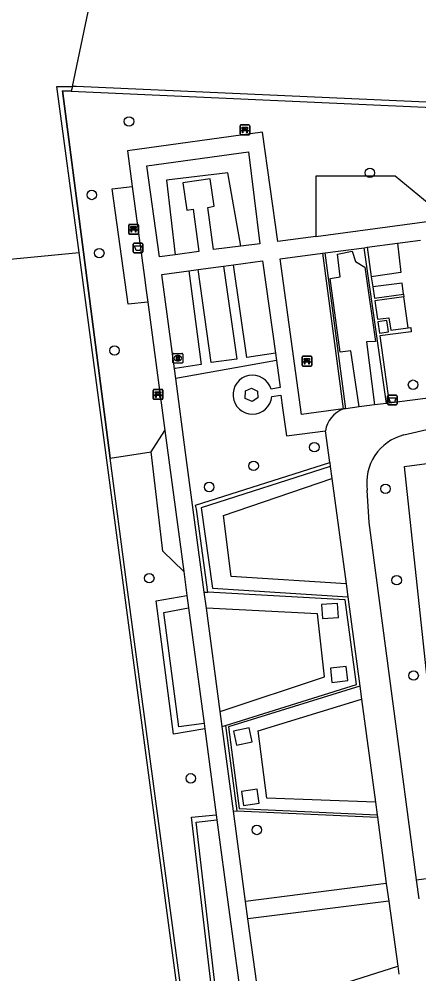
# Model space of a CAD drawing. Extents: x 162157 to 163165, y 378998 to 380775.
# Drawn here: x 162387 to 162428.1, y 380059.6 to 380157.8 of the extents above; entities that cross this region are included whole.
import ezdxf

# ---------------------------------------------------------------- set-up
doc = ezdxf.new("R2010")
doc.units = 0
for name, color, linetype in [('IMGEO_Afvalbak', 7, 'Continuous'), ('IMGEO_Bank', 7, 'Continuous'), ('IMGEO_Boom', 7, 'Continuous'), ('IMGEO_Gemengd_bos', 7, 'Continuous'), ('IMGEO_Groenvoorziening', 7, 'Continuous'), ('IMGEO_Haag', 7, 'Continuous'), ('IMGEO_Hek', 7, 'Continuous'), ('IMGEO_Rioolput', 7, 'Continuous'), ('IMGEO_Voetpad_halfverhard', 7, 'Continuous'), ('IMGEO_Voetpad_open', 7, 'Continuous')]:
    doc.layers.add(name, color=color, linetype=linetype)

msp = doc.modelspace()

# ---------------------------------------------------------------- linework, layer by layer
at = {"layer": 'IMGEO_Afvalbak'}
for p, q in [((162398.729, 380133.845), (162398.729, 380134.645)), ((162398.729, 380134.645), (162398.729, 380133.845)), ((162398.829, 380134.745), (162399.619, 380134.745)), ((162399.619, 380134.745), (162398.829, 380134.745)), ((162399.719, 380134.645), (162399.719, 380133.845)), ((162399.719, 380133.845), (162399.719, 380134.645)), ((162399.619, 380133.745), (162398.829, 380133.745)), ((162398.829, 380133.745), (162399.619, 380133.745)), ((162424.86, 380118.223), (162424.86, 380119.023)), ((162424.86, 380119.023), (162424.86, 380118.223)), ((162424.96, 380119.123), (162425.75, 380119.123)), ((162425.75, 380119.123), (162424.96, 380119.123)), ((162425.85, 380119.023), (162425.85, 380118.223)), ((162425.85, 380118.223), (162425.85, 380119.023)), ((162425.75, 380118.123), (162424.96, 380118.123)), ((162424.96, 380118.123), (162425.75, 380118.123))]:
    msp.add_line(p, q, dxfattribs=at)
for points in [[(162398.872, 380134.459), (162399.576, 380134.459), (162399.427, 380133.989), (162399.021, 380133.989), (162398.872, 380134.459)], [(162425.003, 380118.837), (162425.707, 380118.837), (162425.558, 380118.367), (162425.152, 380118.367), (162425.003, 380118.837)]]:
    msp.add_lwpolyline(points, dxfattribs=at)
for centre, start, end in [((162398.829, 380134.645), 90, 180), ((162398.829, 380134.645), 90, 180), ((162399.619, 380134.645), 0, 90), ((162399.619, 380134.645), 360, 90), ((162398.829, 380133.845), 180, 270), ((162398.829, 380133.845), 180, 270), ((162399.619, 380133.845), 270, 0), ((162399.619, 380133.845), 270, 0), ((162424.96, 380119.023), 90, 180), ((162424.96, 380119.023), 90, 180), ((162425.75, 380119.023), 0, 90), ((162425.75, 380119.023), 360, 90), ((162424.96, 380118.223), 180, 270), ((162424.96, 380118.223), 180, 270), ((162425.75, 380118.223), 270, 0), ((162425.75, 380118.223), 270, 0)]:
    msp.add_arc(centre, 0.1, start, end, dxfattribs=at)
at = {"layer": 'IMGEO_Bank'}
for p, q in [((162409.702, 380145.97), (162409.702, 380146.811)), ((162409.702, 380146.811), (162409.702, 380145.97)), ((162409.777, 380146.895), (162410.618, 380146.895)), ((162410.618, 380146.895), (162409.777, 380146.895)), ((162410.399, 380146.293), (162410.006, 380146.293)), ((162410.011, 380146.401), (162410.011, 380146.507)), ((162410.055, 380146.507), (162410.055, 380146.401)), ((162410.343, 380146.513), (162410.061, 380146.513)), ((162410.061, 380146.395), (162410.343, 380146.395)), ((162410.349, 380146.401), (162410.349, 380146.507)), ((162410.393, 380146.507), (162410.393, 380146.401)), ((162410.702, 380146.82), (162410.702, 380145.979)), ((162410.702, 380145.979), (162410.702, 380146.82)), ((162410.627, 380145.895), (162409.786, 380145.895)), ((162409.786, 380145.895), (162410.627, 380145.895)), ((162398.269, 380135.757), (162398.269, 380136.598)), ((162398.269, 380136.598), (162398.269, 380135.757)), ((162398.344, 380136.682), (162399.185, 380136.682)), ((162399.185, 380136.682), (162398.344, 380136.682)), ((162398.578, 380136.188), (162398.578, 380136.294)), ((162398.622, 380136.294), (162398.622, 380136.188)), ((162398.91, 380136.3), (162398.628, 380136.3)), ((162398.628, 380136.182), (162398.91, 380136.182)), ((162398.916, 380136.188), (162398.916, 380136.294)), ((162398.96, 380136.294), (162398.96, 380136.188)), ((162399.269, 380136.607), (162399.269, 380135.766)), ((162399.269, 380135.766), (162399.269, 380136.607)), ((162399.194, 380135.682), (162398.353, 380135.682)), ((162398.353, 380135.682), (162399.194, 380135.682)), ((162398.966, 380136.08), (162398.573, 380136.08)), ((162416.074, 380122.195), (162416.074, 380123.036)), ((162416.074, 380123.036), (162416.074, 380122.195)), ((162416.149, 380123.12), (162416.99, 380123.12)), ((162416.99, 380123.12), (162416.149, 380123.12)), ((162416.771, 380122.518), (162416.378, 380122.518)), ((162416.383, 380122.626), (162416.383, 380122.732)), ((162416.427, 380122.732), (162416.427, 380122.626)), ((162416.715, 380122.738), (162416.433, 380122.738)), ((162416.433, 380122.62), (162416.715, 380122.62)), ((162416.721, 380122.626), (162416.721, 380122.732)), ((162416.765, 380122.732), (162416.765, 380122.626)), ((162417.074, 380123.045), (162417.074, 380122.204)), ((162417.074, 380122.204), (162417.074, 380123.045)), ((162416.999, 380122.12), (162416.158, 380122.12)), ((162416.158, 380122.12), (162416.999, 380122.12)), ((162400.778, 380118.778), (162400.778, 380119.619)), ((162400.778, 380119.619), (162400.778, 380118.778)), ((162400.853, 380119.703), (162401.694, 380119.703)), ((162401.694, 380119.703), (162400.853, 380119.703)), ((162401.778, 380119.628), (162401.778, 380118.787)), ((162401.778, 380118.787), (162401.778, 380119.628)), ((162401.703, 380118.703), (162400.862, 380118.703)), ((162400.862, 380118.703), (162401.703, 380118.703)), ((162401.475, 380119.101), (162401.082, 380119.101)), ((162401.087, 380119.209), (162401.087, 380119.315)), ((162401.131, 380119.315), (162401.131, 380119.209)), ((162401.419, 380119.321), (162401.137, 380119.321)), ((162401.137, 380119.203), (162401.419, 380119.203)), ((162401.425, 380119.209), (162401.425, 380119.315)), ((162401.469, 380119.315), (162401.469, 380119.209))]:
    msp.add_line(p, q, dxfattribs=at)
for points in [[(162409.949, 380146.293), (162409.807, 380146.293), (162409.919, 380146.395), (162410.005, 380146.395)], [(162410.005, 380146.513), (162409.919, 380146.513), (162409.919, 380146.674), (162410.482, 380146.674), (162410.482, 380146.513), (162410.399, 380146.513)], [(162409.999, 380146.286), (162409.999, 380146.079), (162409.956, 380146.079), (162409.956, 380146.286)], [(162410.399, 380146.395), (162410.482, 380146.395), (162410.594, 380146.293), (162410.455, 380146.293)], [(162410.449, 380146.286), (162410.449, 380146.079), (162410.405, 380146.079), (162410.405, 380146.286)], [(162398.516, 380136.08), (162398.374, 380136.08), (162398.486, 380136.182), (162398.572, 380136.182)], [(162398.572, 380136.3), (162398.486, 380136.3), (162398.486, 380136.461), (162399.049, 380136.461), (162399.049, 380136.3), (162398.966, 380136.3)], [(162398.966, 380136.182), (162399.049, 380136.182), (162399.161, 380136.08), (162399.022, 380136.08)], [(162398.566, 380136.073), (162398.566, 380135.866), (162398.523, 380135.866), (162398.523, 380136.073)], [(162399.016, 380136.073), (162399.016, 380135.866), (162398.972, 380135.866), (162398.972, 380136.073)], [(162416.321, 380122.518), (162416.179, 380122.518), (162416.291, 380122.62), (162416.377, 380122.62)], [(162416.377, 380122.738), (162416.291, 380122.738), (162416.291, 380122.899), (162416.854, 380122.899), (162416.854, 380122.738), (162416.771, 380122.738)], [(162416.371, 380122.511), (162416.371, 380122.304), (162416.328, 380122.304), (162416.328, 380122.511)], [(162416.771, 380122.62), (162416.854, 380122.62), (162416.966, 380122.518), (162416.827, 380122.518)], [(162416.821, 380122.511), (162416.821, 380122.304), (162416.777, 380122.304), (162416.777, 380122.511)], [(162401.081, 380119.321), (162400.995, 380119.321), (162400.995, 380119.482), (162401.558, 380119.482), (162401.558, 380119.321), (162401.475, 380119.321)], [(162401.025, 380119.101), (162400.883, 380119.101), (162400.995, 380119.203), (162401.081, 380119.203)], [(162401.075, 380119.094), (162401.075, 380118.887), (162401.032, 380118.887), (162401.032, 380119.094)], [(162401.475, 380119.203), (162401.558, 380119.203), (162401.67, 380119.101), (162401.531, 380119.101)], [(162401.525, 380119.094), (162401.525, 380118.887), (162401.481, 380118.887), (162401.481, 380119.094)]]:
    msp.add_lwpolyline(points, dxfattribs=at)
for centre, radius, start, end in [((162409.78, 380146.817), 0.0779, 92.4484, 184.28452), ((162409.78, 380146.817), 0.0779, 92.4484, 184.28452), ((162409.78, 380145.973), 0.0779, 182.4484, 274.28452), ((162409.78, 380145.973), 0.0779, 182.4484, 274.28452), ((162409.949, 380146.286), 0.00671, 2.89567, 87.10433), ((162410.006, 380146.286), 0.00671, 92.89567, 177.10433), ((162410.004, 380146.506), 0.00671, 2.89567, 87.10433), ((162410.004, 380146.402), 0.00671, 272.89567, 357.10433), ((162410.061, 380146.506), 0.00671, 92.89567, 177.10433), ((162410.061, 380146.402), 0.00671, 182.89567, 267.10433), ((162410.343, 380146.506), 0.00671, 2.89567, 87.10433), ((162410.343, 380146.402), 0.00671, 272.89567, 357.10433), ((162410.4, 380146.506), 0.00671, 92.89567, 177.10433), ((162410.4, 380146.402), 0.00671, 182.89567, 267.10433), ((162410.398, 380146.286), 0.00671, 2.89567, 87.10433), ((162410.455, 380146.286), 0.00671, 92.89567, 177.10433), ((162410.624, 380146.817), 0.0779, 2.4484, 94.28452), ((162410.624, 380146.817), 0.0779, 2.4484, 94.28452), ((162410.624, 380145.973), 0.0779, 272.4484, 4.28452), ((162410.624, 380145.973), 0.0779, 272.4484, 4.28452), ((162398.347, 380136.604), 0.0779, 92.4484, 184.28452), ((162398.347, 380136.604), 0.0779, 92.4484, 184.28452), ((162398.571, 380136.293), 0.00671, 2.89567, 87.10433), ((162398.571, 380136.189), 0.00671, 272.89567, 357.10433), ((162398.628, 380136.293), 0.00671, 92.89567, 177.10433), ((162398.628, 380136.189), 0.00671, 182.89567, 267.10433), ((162398.91, 380136.293), 0.00671, 2.89567, 87.10433), ((162398.91, 380136.189), 0.00671, 272.89567, 357.10433), ((162398.967, 380136.293), 0.00671, 92.89567, 177.10433), ((162398.967, 380136.189), 0.00671, 182.89567, 267.10433), ((162399.191, 380136.604), 0.0779, 2.4484, 94.28452), ((162399.191, 380136.604), 0.0779, 2.4484, 94.28452), ((162398.347, 380135.76), 0.0779, 182.4484, 274.28452), ((162398.347, 380135.76), 0.0779, 182.4484, 274.28452), ((162398.516, 380136.073), 0.00671, 2.89567, 87.10433), ((162398.573, 380136.073), 0.00671, 92.89567, 177.10433), ((162398.965, 380136.073), 0.00671, 2.89567, 87.10433), ((162399.022, 380136.073), 0.00671, 92.89567, 177.10433), ((162399.191, 380135.76), 0.0779, 272.4484, 4.28452), ((162399.191, 380135.76), 0.0779, 272.4484, 4.28452), ((162416.152, 380123.042), 0.0779, 92.4484, 184.28452), ((162416.152, 380123.042), 0.0779, 92.4484, 184.28452), ((162416.321, 380122.511), 0.00671, 2.89567, 87.10433), ((162416.378, 380122.511), 0.00671, 92.89567, 177.10433), ((162416.376, 380122.731), 0.00671, 2.89567, 87.10433), ((162416.376, 380122.627), 0.00671, 272.89567, 357.10433), ((162416.433, 380122.731), 0.00671, 92.89567, 177.10433), ((162416.433, 380122.627), 0.00671, 182.89567, 267.10433), ((162416.715, 380122.731), 0.00671, 2.89567, 87.10433), ((162416.715, 380122.627), 0.00671, 272.89567, 357.10433), ((162416.772, 380122.731), 0.00671, 92.89567, 177.10433), ((162416.772, 380122.627), 0.00671, 182.89567, 267.10433), ((162416.77, 380122.511), 0.00671, 2.89567, 87.10433), ((162416.827, 380122.511), 0.00671, 92.89567, 177.10433), ((162416.996, 380123.042), 0.0779, 2.4484, 94.28452), ((162416.996, 380123.042), 0.0779, 2.4484, 94.28452), ((162416.152, 380122.198), 0.0779, 182.4484, 274.28452), ((162416.152, 380122.198), 0.0779, 182.4484, 274.28452), ((162416.996, 380122.198), 0.0779, 272.4484, 4.28452), ((162416.996, 380122.198), 0.0779, 272.4484, 4.28452), ((162400.856, 380119.625), 0.0779, 92.4484, 184.28452), ((162400.856, 380119.625), 0.0779, 92.4484, 184.28452), ((162401.7, 380119.625), 0.0779, 2.4484, 94.28452), ((162401.7, 380119.625), 0.0779, 2.4484, 94.28452), ((162400.856, 380118.781), 0.0779, 182.4484, 274.28452), ((162400.856, 380118.781), 0.0779, 182.4484, 274.28452), ((162401.025, 380119.094), 0.00671, 2.89567, 87.10433), ((162401.082, 380119.094), 0.00671, 92.89567, 177.10433), ((162401.08, 380119.314), 0.00671, 2.89567, 87.10433), ((162401.08, 380119.21), 0.00671, 272.89567, 357.10433), ((162401.137, 380119.314), 0.00671, 92.89567, 177.10433), ((162401.137, 380119.21), 0.00671, 182.89567, 267.10433), ((162401.419, 380119.314), 0.00671, 2.89567, 87.10433), ((162401.419, 380119.21), 0.00671, 272.89567, 357.10433), ((162401.476, 380119.314), 0.00671, 92.89567, 177.10433), ((162401.476, 380119.21), 0.00671, 182.89567, 267.10433), ((162401.474, 380119.094), 0.00671, 2.89567, 87.10433), ((162401.531, 380119.094), 0.00671, 92.89567, 177.10433), ((162401.7, 380118.781), 0.0779, 272.4484, 4.28452), ((162401.7, 380118.781), 0.0779, 272.4484, 4.28452)]:
    msp.add_arc(centre, radius, start, end, dxfattribs=at)
at = {"layer": 'IMGEO_Boom'}
for centre in [(162398.298, 380147.257), (162423.045, 380141.977), (162394.472, 380139.704), (162395.24, 380133.721), (162396.806, 380123.713), (162427.484, 380120.194), (162417.339, 380113.772), (162411.101, 380111.853), (162406.533, 380109.683), (162424.65, 380109.496), (162400.378, 380100.312), (162425.795, 380100.104), (162427.536, 380090.307), (162404.643, 380079.736), (162411.429, 380074.438)]:
    msp.add_circle(centre, 0.489, dxfattribs=at)
at = {"layer": 'IMGEO_Gemengd_bos'}
for points in [[(162392.478, 380150.856), (162395.898, 380167.057), (162398.885, 380166.778), (162400.676, 380179.495), (162400.418, 380179.53)], [(162366.892, 380131.261), (162393.171, 380133.774)]]:
    msp.add_lwpolyline(points, dxfattribs=at)
at = {"layer": 'IMGEO_Groenvoorziening'}
for points in [[(162409.786, 380134.44), (162408.458, 380141.969), (162402.158, 380141.237), (162403.049, 380133.561)], [(162434.2, 380139.109), (162429.137, 380138.75), (162425.657, 380141.635), (162417.499, 380141.635), (162417.498, 380135.447)], [(162400.22, 380128.673), (162398.225, 380128.46), (162396.563, 380140.343), (162398.63, 380140.564)], [(162424.757, 380118.278), (162422.464, 380134.283)], [(162422.779, 380134.325), (162423.188, 380131.298)], [(162425.876, 380134.74), (162426.238, 380131.716), (162423.188, 380131.298)], [(162421.931, 380117.913), (162421.085, 380123.665), (162419.977, 380123.545), (162418.959, 380131.1), (162419.995, 380131.273), (162419.71, 380133.605), (162421.21, 380133.92), (162421.566, 380132.859), (162422.518, 380132.271), (162423.635, 380124.655), (162422.697, 380124.614), (162423.51, 380118.117)], [(162408.006, 380132.385), (162409.377, 380122.836), (162406.754, 380122.488), (162405.408, 380132.032)], [(162413.336, 380123.432), (162410.397, 380122.993), (162409.037, 380132.525)], [(162404.435, 380131.9), (162405.697, 380122.268), (162403.028, 380121.855), (162402.958, 380121.844)], [(162423.188, 380131.298), (162423.337, 380130.244)], [(162426.511, 380129.497), (162426.349, 380130.648), (162423.337, 380130.244)], [(162423.337, 380130.244), (162423.513, 380129.085), (162426.511, 380129.497)], [(162426.511, 380129.497), (162426.549, 380129.227)], [(162426.549, 380129.227), (162423.541, 380128.811), (162423.832, 380126.93), (162424.991, 380127.081), (162425.201, 380125.814), (162426.977, 380126.039)], [(162426.977, 380126.039), (162426.549, 380129.227)], [(162426.977, 380126.039), (162427.242, 380126.073), (162427.304, 380125.637), (162424.055, 380125.207), (162425.036, 380118.314)], [(162413.439, 380122.69), (162403.095, 380120.821)], [(162400.561, 380113.284), (162401.984, 380115.481)], [(162396.373, 380112.645), (162400.561, 380113.284)], [(162403.923, 380100.986), (162401.775, 380103.091), (162400.561, 380113.284)], [(162406.387, 380098.878), (162405.239, 380107.4), (162405.127, 380107.813), (162418.915, 380112.219)], [(162418.973, 380111.788), (162405.723, 380107.544), (162406.865, 380099.285), (162420.775, 380098.385)], [(162429.175, 380087.609), (162429.121, 380088.113), (162426.601, 380111.807), (162429.424, 380112.162)], [(162420.596, 380099.718), (162408.783, 380100.497), (162407.991, 380106.768), (162419.137, 380110.569)], [(162406.03, 380098.878), (162406.387, 380098.878)], [(162408.206, 380085.162), (162421.664, 380089.372), (162420.492, 380098.074), (162406.387, 380098.878)], [(162407.67, 380086.617), (162418.368, 380090.186), (162417.675, 380096.649), (162406.251, 380097.223)], [(162422.006, 380089.227), (162408.536, 380085.046), (162409.617, 380076.641), (162423.784, 380076.002)], [(162423.612, 380077.279), (162412.444, 380077.717), (162411.577, 380084.614), (162422.188, 380087.874)], [(162407.879, 380085.053), (162408.206, 380085.162)], [(162408.206, 380085.162), (162409.385, 380076.412)], [(162409.039, 380076.381), (162409.385, 380076.412)], [(162409.385, 380076.412), (162423.819, 380075.744)], [(162412.781, 380056.242), (162425.908, 380060.443)]]:
    msp.add_lwpolyline(points, dxfattribs=at)
at = {"layer": 'IMGEO_Haag'}
for points in [[(162393.171, 380133.774), (162390.898, 380150.835), (162392.478, 380150.856)], [(162392.372, 380150.353), (162391.472, 380150.393), (162393.624, 380133.817), (162396.373, 380112.645)], [(162392.478, 380150.856), (162392.372, 380150.353)], [(162392.372, 380150.353), (162434.018, 380148.502)], [(162564.82, 380014.925), (162540.594, 380144.237), (162392.853, 380150.861), (162392.478, 380150.856)], [(162583.366, 379921.683), (162585.123, 379911.372), (162425.639, 379890.099), (162393.171, 380133.774)], [(162418.169, 380133.708), (162420.316, 380117.705)], [(162420.562, 380117.736), (162418.443, 380133.745)], [(162424.949, 380125.645), (162424.789, 380126.804), (162423.872, 380126.662), (162424.022, 380125.513), (162424.949, 380125.645)], [(162423.209, 379911.951), (162398.028, 380099.903), (162396.373, 380112.645)], [(162406.083, 380084.828), (162402.876, 380084.294), (162401.09, 380097.998), (162404.252, 380098.525)], [(162406.01, 380085.377), (162403.426, 380085.031), (162401.892, 380096.799), (162404.418, 380097.282)], [(162419.808, 380096.272), (162419.717, 380097.726), (162418.078, 380097.624), (162418.169, 380096.17), (162419.808, 380096.272)], [(162419.15, 380089.605), (162420.782, 380089.787), (162420.621, 380091.235), (162418.989, 380091.053), (162419.15, 380089.605)], [(162409.341, 380083.148), (162410.946, 380083.494), (162410.639, 380084.919), (162409.033, 380084.572), (162409.341, 380083.148)], [(162411.677, 380077.187), (162411.464, 380078.628), (162409.839, 380078.387), (162410.053, 380076.946), (162411.677, 380077.187)], [(162410.126, 380054.853), (162407.168, 380054.723), (162404.712, 380075.742), (162407.264, 380076)], [(162410.07, 380055.263), (162407.532, 380055.152), (162405.185, 380075.241), (162407.336, 380075.459)]]:
    msp.add_lwpolyline(points, dxfattribs=at)
at = {"layer": 'IMGEO_Hek'}
for points in [[(162393.624, 380133.817), (162391.472, 380150.393), (162392.372, 380150.353)], [(162392.372, 380150.353), (162434.018, 380148.502), (162500, 380145.569), (162540.141, 380143.694), (162548.501, 380099.916), (162555.349, 380061.863), (162564.602, 380013.135)], [(162554.747, 379907.75), (162500, 379900.348), (162426.066, 379890.627), (162423.209, 379911.951), (162398.028, 380099.903), (162396.373, 380112.645), (162393.624, 380133.817)]]:
    msp.add_lwpolyline(points, dxfattribs=at)
at = {"layer": 'IMGEO_Rioolput'}
for p, q in [((162402.885, 380123.418), (162403.737, 380123.418)), ((162402.81, 380122.492), (162402.81, 380123.344)), ((162403.737, 380122.418), (162402.885, 380122.418)), ((162403.321, 380122.638), (162403.296, 380122.638)), ((162403.298, 380123.198), (162403.323, 380123.198)), ((162403.811, 380123.344), (162403.811, 380122.492))]:
    msp.add_line(p, q, dxfattribs=at)
for points in [[(162402.885, 380123.418), (162403.737, 380123.418)], [(162402.81, 380122.492), (162402.81, 380123.344)], [(162403.737, 380122.418), (162402.885, 380122.418)], [(162403.399, 380123.116), (162403.147, 380123.118), (162403.147, 380122.718)], [(162403.147, 380122.718), (162403.271, 380122.718), (162403.271, 380122.88), (162403.282, 380122.88)], [(162403.325, 380123.037), (162403.271, 380123.037), (162403.271, 380122.956)], [(162403.271, 380122.956), (162403.323, 380122.956)], [(162403.329, 380122.851), (162403.4, 380122.718), (162403.54, 380122.718), (162403.475, 380122.844)], [(162403.811, 380123.344), (162403.811, 380122.492)]]:
    msp.add_lwpolyline(points, dxfattribs=at)
for centre, radius, start, end in [((162402.887, 380123.342), 0.0765, 91.55205, 178.44795), ((162402.887, 380123.342), 0.0765, 91.55205, 178.44795), ((162403.735, 380123.342), 0.0765, 1.55205, 88.44795), ((162403.735, 380123.342), 0.0765, 1.55205, 88.44795), ((162402.887, 380122.494), 0.0765, 181.55205, 268.44795), ((162402.887, 380122.494), 0.0765, 181.55205, 268.44795), ((162403.281, 380122.827), 0.0533, 26.02933, 88.69889), ((162403.307, 380123.145), 0.19, 274.7715, 282.96867), ((162403.331, 380122.941), 0.0964, 77.00612, 93.18647), ((162403.345, 380122.998), 0.0378, 276.66336, 79.67722), ((162403.398, 380123.006), 0.109, 350.36119, 89.41601), ((162403.396, 380123.006), 0.112, 277.58423, 350.98172), ((162403.38, 380122.791), 0.108, 29.51342, 73.79051), ((162403.735, 380122.494), 0.0765, 271.55205, 358.44795), ((162403.735, 380122.494), 0.0765, 271.55205, 358.44795)]:
    msp.add_arc(centre, radius, start, end, dxfattribs=at)
for centre, major_axis, ratio, start_param, end_param in [((162403.297, 380122.918), (-0.387, 0.002), 0.722429, 4.712389, 7.853982), ((162403.322, 380122.918), (-0.39, 0.002), 0.717154, 1.570796, 4.712389)]:
    msp.add_ellipse(centre, major_axis=major_axis, ratio=ratio, start_param=start_param, end_param=end_param, dxfattribs=at)
at = {"layer": 'IMGEO_Voetpad_halfverhard'}
for points in [[(162417.498, 380135.447), (162413.604, 380134.928), (162412.002, 380146.144), (162398.141, 380144.224), (162398.63, 380140.564)], [(162403.049, 380133.561), (162401.434, 380133.344), (162400.135, 380142.706), (162410.566, 380144.143), (162411.755, 380134.687), (162409.786, 380134.44)], [(162409.786, 380134.44), (162406.967, 380134.086), (162406.384, 380138.413), (162407.042, 380138.55), (162406.625, 380141.354), (162403.826, 380140.954), (162404.235, 380138.139), (162404.904, 380138.239), (162405.462, 380133.886), (162403.049, 380133.561)], [(162398.63, 380140.564), (162399.882, 380131.204), (162400.057, 380129.896), (162400.22, 380128.673)], [(162417.498, 380135.447), (162430.96, 380137.241), (162433.553, 380137.587), (162433.814, 380135.793)], [(162418.443, 380133.745), (162422.464, 380134.283)], [(162422.464, 380134.283), (162422.779, 380134.325)], [(162422.779, 380134.325), (162425.876, 380134.74)], [(162425.876, 380134.74), (162428.238, 380135.056)], [(162420.316, 380117.705), (162416.018, 380117.148), (162413.817, 380133.126), (162418.169, 380133.708)], [(162418.169, 380133.708), (162418.443, 380133.745)], [(162405.408, 380132.032), (162408.006, 380132.385)], [(162408.006, 380132.385), (162409.037, 380132.525)], [(162409.037, 380132.525), (162412.018, 380132.93), (162413.336, 380123.432)], [(162402.958, 380121.844), (162401.663, 380131.524), (162404.435, 380131.9)], [(162404.435, 380131.9), (162405.408, 380132.032)], [(162400.22, 380128.673), (162401.984, 380115.481)], [(162413.336, 380123.432), (162413.439, 380122.69)], [(162413.439, 380122.69), (162413.824, 380119.914), (162412.899, 380119.743)], [(162403.095, 380120.821), (162402.958, 380121.844)], [(162406.03, 380098.878), (162404.109, 380113.236), (162403.095, 380120.821)], [(162410.249, 380118.785), (162410.254, 380119.558), (162410.866, 380119.842), (162411.51, 380119.542), (162411.547, 380118.848), (162410.939, 380118.458), (162410.249, 380118.785)], [(162412.973, 380118.985), (162413.892, 380119.114), (162414.078, 380117.825), (162414.493, 380114.952), (162418.481, 380115.451)], [(162420.327, 380117.706), (162420.316, 380117.705)], [(162401.984, 380115.481), (162403.923, 380100.986)], [(162403.923, 380100.986), (162404.252, 380098.525)], [(162406.251, 380097.223), (162406.03, 380098.878)], [(162404.252, 380098.525), (162404.418, 380097.282)], [(162404.418, 380097.282), (162406.01, 380085.377)], [(162407.67, 380086.617), (162406.251, 380097.223)], [(162407.879, 380085.053), (162407.67, 380086.617)], [(162406.01, 380085.377), (162406.083, 380084.828)], [(162406.083, 380084.828), (162407.264, 380076)], [(162409.039, 380076.381), (162407.879, 380085.053)], [(162410.283, 380067.077), (162409.039, 380076.381)], [(162407.264, 380076), (162407.336, 380075.459)], [(162407.336, 380075.459), (162408.534, 380066.499), (162410.07, 380055.263)], [(162427.843, 380069.301), (162431.68, 380069.81)], [(162424.735, 380068.927), (162410.283, 380067.077)], [(162410.517, 380065.284), (162410.283, 380067.077)], [(162425.009, 380067.13), (162410.517, 380065.284)], [(162411.806, 380055.93), (162410.517, 380065.284)]]:
    msp.add_lwpolyline(points, dxfattribs=at)
msp.add_arc((162410.98, 380119.173), 2.002, 16.53927, 354.61243, dxfattribs=at)
at = {"layer": 'IMGEO_Voetpad_open'}
for points in [[(162433.273, 380119.377), (162425.036, 380118.314)], [(162420.562, 380117.736), (162420.327, 380117.706)], [(162421.931, 380117.913), (162420.562, 380117.736)], [(162423.51, 380118.117), (162421.931, 380117.913)], [(162424.757, 380118.278), (162423.51, 380118.117)], [(162425.036, 380118.314), (162424.757, 380118.278)], [(162426.534, 380115.031), (162429.345, 380115.699), (162435.08, 380116.465)], [(162418.915, 380112.219), (162418.481, 380115.451)], [(162418.915, 380112.219), (162418.973, 380111.788)], [(162418.973, 380111.788), (162419.137, 380110.569)], [(162419.137, 380110.569), (162420.596, 380099.718)], [(162427.843, 380069.301), (162422.987, 380106.028), (162422.772, 380109.352)], [(162420.596, 380099.718), (162420.775, 380098.385)], [(162420.775, 380098.385), (162422.006, 380089.227)], [(162422.006, 380089.227), (162422.188, 380087.874)], [(162422.188, 380087.874), (162423.612, 380077.279)], [(162423.612, 380077.279), (162423.784, 380076.002)], [(162423.784, 380076.002), (162423.819, 380075.744)], [(162423.819, 380075.744), (162424.735, 380068.927)], [(162424.735, 380068.927), (162425.009, 380067.13)], [(162428.102, 380067.367), (162427.843, 380069.301)], [(162425.009, 380067.13), (162425.908, 380060.443)], [(162425.908, 380060.443), (162426.022, 380059.596)]]:
    msp.add_lwpolyline(points, dxfattribs=at)
for centre, radius, start, end in [((162421.253, 380115.065), 2.799, 109.31837, 172.07238), ((162427.791, 380110.112), 5.077, 104.34082, 188.61497)]:
    msp.add_arc(centre, radius, start, end, dxfattribs=at)

doc.saveas('drawing.dxf')
